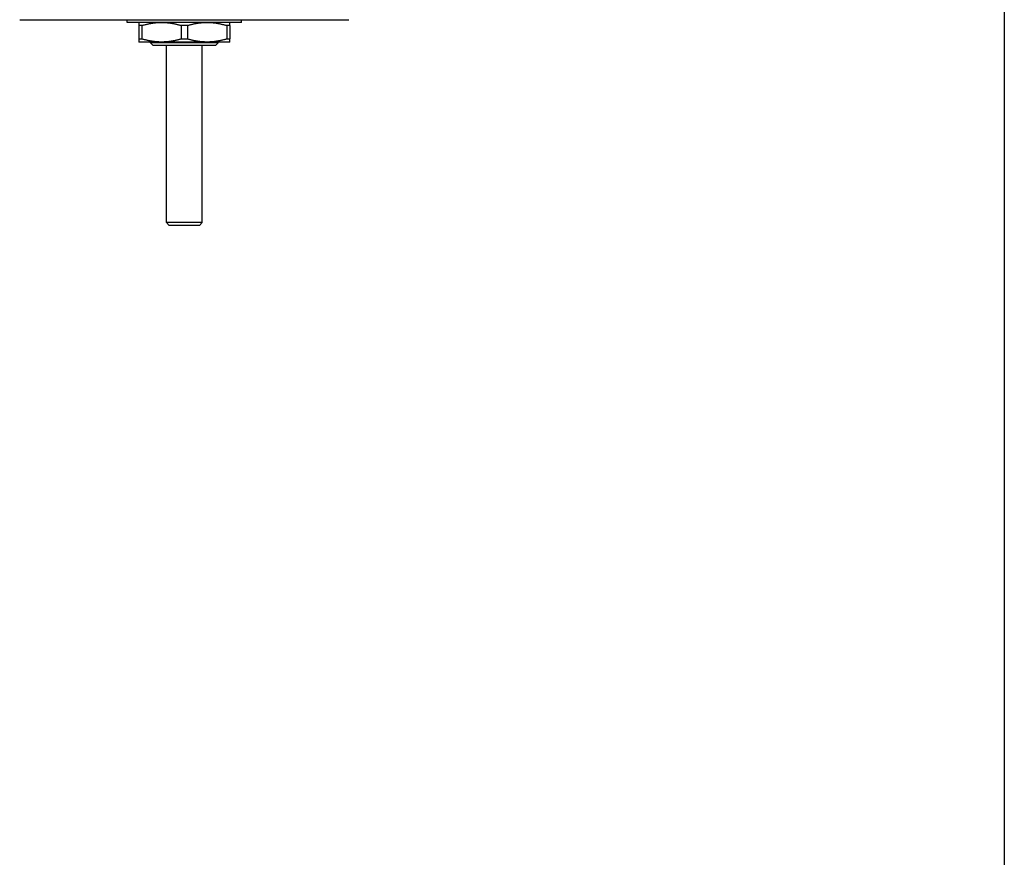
# Model space of a CAD drawing. Header units: inches. Extents: x 5 to 1128, y -85 to 748.
# Tile 681 of 693: x 663 to 685, y 663 to 681. Entities that reach past the tile are written whole.
import ezdxf

# ---------------------------------------------------------------- set-up
doc = ezdxf.new("R2010")
doc.units = ezdxf.units.IN
doc.header["$LTSCALE"] = 32
doc.header["$MEASUREMENT"] = 0
doc.layers.add('Visible (ANSI)', color=7, linetype='Continuous', lineweight=30)

msp = doc.modelspace()

# ---------------------------------------------------------------- linework, layer by layer
at = {"layer": 'Visible (ANSI)'}
for p, q in [((684.78063, 690.18978), (684.78063, 585.83319)), ((663.09715, 681.00671), (670.34912, 681.00671)), ((665.46329, 680.94765), (665.46329, 681.00671)), ((667.98298, 680.94765), (665.46329, 680.94765)), ((665.7192, 680.87946), (665.7192, 680.58277)), ((665.7872, 680.87946), (665.7192, 680.87946)), ((665.7872, 680.87946), (665.7872, 680.58277)), ((666.65513, 680.87946), (666.65513, 680.58277)), ((666.79114, 680.87946), (666.65513, 680.87946)), ((666.79114, 680.87946), (666.79114, 680.58277)), ((667.72707, 680.87946), (667.65907, 680.87946)), ((667.65907, 680.87946), (667.65907, 680.58277)), ((667.72707, 680.87946), (667.72707, 680.58277)), ((667.98298, 680.94765), (667.98298, 681.00671)), ((665.7192, 680.58277), (665.7872, 680.58277)), ((666.22116, 680.51458), (665.7192, 680.51458)), ((665.9751, 680.49834), (665.9751, 680.51458)), ((667.47116, 680.49834), (665.9751, 680.49834)), ((666.0376, 680.43584), (665.9751, 680.49834)), ((667.40866, 680.43584), (666.0376, 680.43584)), ((667.2251, 680.51458), (666.22116, 680.51458)), ((666.32943, 676.54228), (666.32943, 680.43584)), ((666.65513, 680.58277), (666.79114, 680.58277)), ((667.11683, 676.54228), (667.11683, 680.43584)), ((667.72707, 680.51458), (667.2251, 680.51458)), ((667.40866, 680.43584), (667.47116, 680.49834)), ((667.47116, 680.49834), (667.47116, 680.51458)), ((667.65907, 680.58277), (667.72707, 680.58277)), ((667.11683, 676.54228), (666.32943, 676.54228)), ((666.39193, 676.47978), (666.32943, 676.54228)), ((667.05433, 676.47978), (667.11683, 676.54228)), ((667.05433, 676.47978), (666.39193, 676.47978))]:
    msp.add_line(p, q, dxfattribs=at)
for points, weights in [([(665.7192, 680.94765), (665.7192, 680.94765), (665.7192, 680.87946)], [1, 1.03775343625, 1.0171026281]), ([(665.7872, 680.87946), (666.01624, 680.94765), (666.22116, 680.94765)], [1.0171026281, 1.03775343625, 1]), ([(666.22116, 680.94765), (666.42609, 680.94765), (666.65513, 680.87946)], [1, 1.03775343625, 1.0171026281]), ([(666.79114, 680.87946), (667.02017, 680.94765), (667.2251, 680.94765)], [1.0171026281, 1.03775343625, 1]), ([(667.2251, 680.94765), (667.43003, 680.94765), (667.65907, 680.87946)], [1, 1.03775343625, 1.0171026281]), ([(667.72707, 680.87946), (667.72707, 680.94765), (667.72707, 680.94765)], [1.0171026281, 1.03775343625, 1]), ([(665.7192, 680.58277), (665.7192, 680.51458), (665.7192, 680.51458)], [1.0171026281, 1.03775343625, 1]), ([(666.22116, 680.51458), (666.01624, 680.51458), (665.7872, 680.58277)], [1, 1.03775343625, 1.0171026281]), ([(666.65513, 680.58277), (666.42609, 680.51458), (666.22116, 680.51458)], [1.0171026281, 1.03775343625, 1]), ([(667.2251, 680.51458), (667.02017, 680.51458), (666.79114, 680.58277)], [1, 1.03775343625, 1.0171026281]), ([(667.65907, 680.58277), (667.43003, 680.51458), (667.2251, 680.51458)], [1.0171026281, 1.03775343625, 1]), ([(667.72707, 680.51458), (667.72707, 680.51458), (667.72707, 680.58277)], [1, 1.03775343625, 1.0171026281])]:
    msp.add_rational_spline(points, weights, degree=2, dxfattribs=at)

doc.saveas('drawing.dxf')
